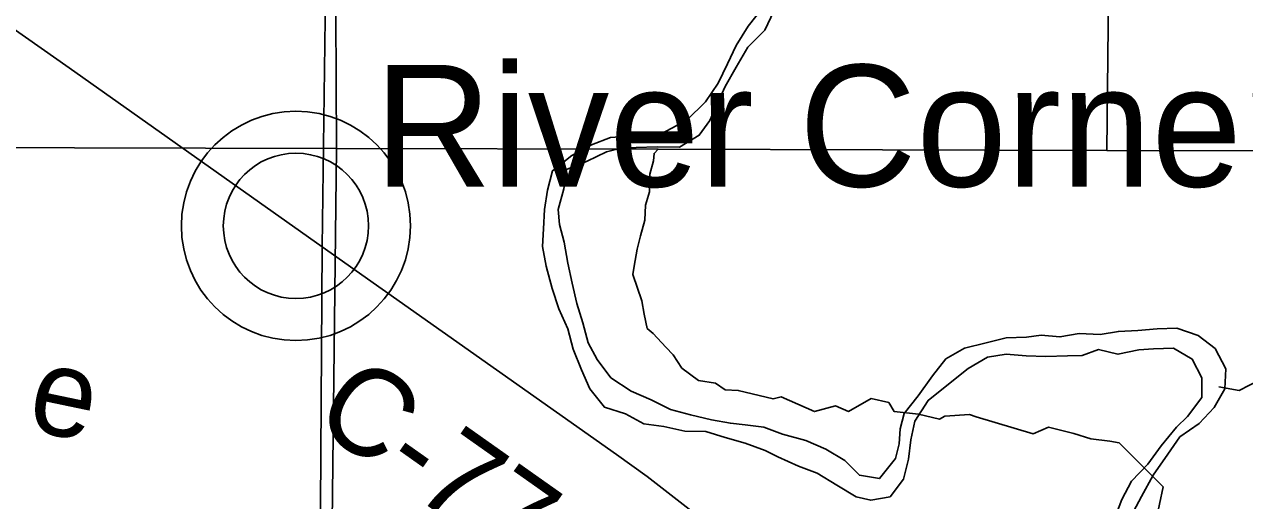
# Model space of a CAD drawing. Extents: x 1985906 to 2277390, y 930619 to 1324581.
# Drawn here: x 2079301 to 2083485, y 1130909 to 1132540 of the extents above; entities that cross this region are included whole.
import ezdxf

# ---------------------------------------------------------------- set-up
doc = ezdxf.new("R2010")
doc.units = 0
for name, color, linetype in [('GM_X_County_Road', 7, 'Continuous'), ('GM_X_County_Road_Text', 7, 'Continuous'), ('GM_X_Major_River', 7, 'Continuous'), ('GM_X_Minor_River', 7, 'Continuous'), ('GM_X_Rail_Line_Text', 7, 'Continuous'), ('GM_X_Section', 7, 'Continuous'), ('GM_X_Township_Road', 7, 'Continuous'), ('GM_X_Unincorporated', 7, 'Continuous'), ('GM_X_Unincorporated_Location', 7, 'Continuous'), ('GM_X_Unincorporated_Text', 7, 'Continuous')]:
    doc.layers.add(name, color=color, linetype=linetype)

msp = doc.modelspace()

# ---------------------------------------------------------------- linework, layer by layer
at = {"layer": 'GM_X_County_Road'}
for points in [[(2080307.5, 1129470.6), (2080321.6, 1131778.4), (2080335.7, 1132821.4), (2080357.1, 1134077), (2080402.2, 1138672), (2080432.2, 1140712.7), (2080442.8, 1140795.2), (2080483, 1140908.3), (2080560.7, 1141066.2), (2081024.6, 1142011.5), (2081417, 1142845.7)], [(2080321.6, 1131778.4), (2081331.8, 1131067.6), (2081436.5, 1130991.7), (2081601.5, 1130863.8), (2082121, 1130446.3), (2082442.1, 1130250), (2082575.4, 1130131.9), (2082657.3, 1130019.5), (2082748.8, 1129878.6), (2082948.8, 1129510.9)]]:
    msp.add_lwpolyline(points, dxfattribs=at)
at = {"layer": 'GM_X_Major_River'}
for points in [[(2081900.7, 1131137), (2081836.3, 1131160.7), (2081772, 1131168.4), (2081721.8, 1131174.1), (2081657.5, 1131185.7), (2081585.2, 1131203.4), (2081516.8, 1131221), (2081450.4, 1131254.7), (2081382, 1131284.4), (2081311.4, 1131330.1), (2081264.9, 1131392.1), (2081234.4, 1131450.1), (2081215.9, 1131518.1), (2081195.4, 1131584.2), (2081178.9, 1131654.3), (2081164.4, 1131722.5), (2081151.9, 1131794.6), (2081135.5, 1131854.7), (2081131.2, 1131906.8), (2081150.8, 1131977.2), (2081160.4, 1132043.4), (2081230.4, 1132071.9), (2081296.5, 1132104.4), (2081346.5, 1132116.7), (2081398.7, 1132119.1), (2081470.9, 1132121.5), (2081547.2, 1132119.9), (2081615.2, 1132160.4), (2081651, 1132210.8), (2081680.7, 1132277.2), (2081704.4, 1132327.5), (2081742.1, 1132393.9), (2081781.8, 1132462.3), (2081839.7, 1132520.9), (2081871.4, 1132585.2)], [(2081871.4, 1132585.2), (2081839.7, 1132520.9), (2081781.8, 1132462.3), (2081742.1, 1132393.9), (2081704.4, 1132327.5), (2081680.7, 1132277.2), (2081651, 1132210.8), (2081615.2, 1132160.4), (2081547.2, 1132119.9), (2081470.9, 1132121.5), (2081398.7, 1132119.1), (2081346.5, 1132116.7), (2081296.5, 1132104.4), (2081230.4, 1132071.9), (2081160.4, 1132043.4), (2081150.8, 1131977.2), (2081131.2, 1131906.8), (2081135.5, 1131854.7), (2081151.9, 1131794.6), (2081164.4, 1131722.5), (2081178.9, 1131654.3), (2081195.4, 1131584.2), (2081215.9, 1131518.1), (2081234.4, 1131450.1), (2081264.9, 1131392.1), (2081311.4, 1131330.1), (2081382, 1131284.4), (2081450.4, 1131254.7), (2081516.8, 1131221), (2081585.2, 1131203.4), (2081657.5, 1131185.7), (2081721.8, 1131174.1), (2081772, 1131168.4), (2081836.3, 1131160.7), (2081900.7, 1131137)], [(2081831.2, 1132595), (2081783.4, 1132534.6), (2081741.7, 1132468.1), (2081712, 1132405.8), (2081680.3, 1132339.4), (2081636.5, 1132274.9), (2081572.7, 1132212.3), (2081484.2, 1132165.6)], [(2081831.2, 1132595), (2081783.4, 1132534.6), (2081741.7, 1132468.1), (2081712, 1132405.8), (2081680.3, 1132339.4), (2081636.5, 1132274.9), (2081572.7, 1132212.3), (2081487, 1132167.1)], [(2081487, 1132167.1), (2081376.4, 1132157), (2081310.2, 1132152.6), (2081246.1, 1132128.2), (2081178.1, 1132091.7), (2081112.2, 1132039.1), (2081094.6, 1131972.8), (2081085, 1131906.6), (2081081.4, 1131840.3), (2081077.8, 1131780.1), (2081090.3, 1131712), (2081110.8, 1131635.9), (2081133.3, 1131565.8), (2081163.9, 1131497.8), (2081182.4, 1131427.7), (2081210.9, 1131357.6), (2081239.4, 1131291.6), (2081290, 1131229.7), (2081362.4, 1131206.1), (2081424.8, 1131172.3), (2081493.1, 1131162.7), (2081565.5, 1131147.1), (2081637.7, 1131145.5), (2081704.1, 1131125.8), (2081772.4, 1131106.2), (2081840.8, 1131080.5), (2081885.1, 1131058.7), (2081955.6, 1131027), (2082019.9, 1131003.3), (2082086.4, 1130961.6), (2082152.9, 1130921.9), (2082203.2, 1130910.1), (2082269.3, 1130922.6), (2082315.1, 1130983), (2082332.7, 1131051.3), (2082340.3, 1131117.6), (2082353.9, 1131181.8), (2082399.7, 1131252.3), (2082470.2, 1131308.5)], [(2081485.5, 1132167), (2081376.4, 1132157), (2081310.2, 1132152.6), (2081246.1, 1132128.2), (2081178.1, 1132091.7), (2081112.2, 1132039.1), (2081094.6, 1131972.8), (2081085, 1131906.6), (2081081.4, 1131840.3), (2081077.8, 1131780.1), (2081090.3, 1131712), (2081110.8, 1131635.9), (2081133.3, 1131565.8), (2081163.9, 1131497.8), (2081182.4, 1131427.7), (2081210.9, 1131357.6), (2081239.4, 1131291.6), (2081290, 1131229.7), (2081362.4, 1131206.1), (2081424.8, 1131172.3), (2081493.1, 1131162.7), (2081565.5, 1131147.1), (2081637.7, 1131145.5), (2081704.1, 1131125.8), (2081772.4, 1131106.2), (2081840.8, 1131080.5), (2081885.1, 1131058.7), (2081955.6, 1131027), (2082019.9, 1131003.3), (2082086.4, 1130961.6), (2082152.9, 1130921.9), (2082203.2, 1130910.1), (2082269.3, 1130922.6), (2082315.1, 1130983), (2082332.7, 1131051.3), (2082340.3, 1131117.6), (2082353.9, 1131181.8), (2082399.7, 1131252.3), (2082468.9, 1131306.5)], [(2083094.5, 1130855.2), (2083132.2, 1130923.7), (2083171.9, 1130996.1), (2083221.6, 1131068.6), (2083263.4, 1131127.1), (2083329.3, 1131173.6), (2083381.1, 1131228.1), (2083416.9, 1131292.5), (2083420.4, 1131360.7), (2083383.9, 1131430.7), (2083325.4, 1131474.5), (2083253, 1131500.1), (2083184.8, 1131497.7), (2083118.6, 1131491.3), (2083052.4, 1131488.9), (2082990.2, 1131478.5), (2082918, 1131482.1), (2082851.8, 1131469.6), (2082787.5, 1131475.3), (2082737.4, 1131469), (2082667.2, 1131466.6), (2082599.1, 1131450.1), (2082524.9, 1131431.6), (2082461, 1131395.1), (2082415.2, 1131336.7), (2082365.4, 1131268.2), (2082317.7, 1131207.7), (2082303.9, 1131155.5), (2082300.3, 1131103.3), (2082288.5, 1131053.1), (2082232.8, 1130984.5), (2082164.5, 1130996.2), (2082114, 1131046), (2082049.5, 1131085.8), (2081981.1, 1131115.4), (2081900.7, 1131137)], [(2081900.7, 1131137), (2081981.1, 1131115.4), (2082049.5, 1131085.8), (2082114, 1131046), (2082164.5, 1130996.2), (2082232.8, 1130984.5), (2082288.5, 1131053.1), (2082300.3, 1131103.3), (2082303.9, 1131155.5), (2082317.7, 1131207.7), (2082365.4, 1131268.2), (2082415.2, 1131336.7), (2082461, 1131395.1), (2082524.9, 1131431.6), (2082599.1, 1131450.1), (2082667.2, 1131466.6), (2082737.4, 1131469), (2082787.5, 1131475.3), (2082851.8, 1131469.6), (2082918, 1131482.1), (2082990.2, 1131478.5), (2083052.4, 1131488.9), (2083118.6, 1131491.3), (2083184.8, 1131497.7), (2083253, 1131500.1), (2083325.4, 1131474.5), (2083383.9, 1131430.7), (2083420.4, 1131360.7), (2083416.9, 1131292.5), (2083381.1, 1131228.1), (2083329.3, 1131173.6), (2083263.4, 1131127.1), (2083221.6, 1131068.6), (2083171.9, 1130996.1), (2083132.2, 1130923.7), (2083094.5, 1130855.2)], [(2082470.2, 1131308.5), (2082537.4, 1131361.5), (2082603.4, 1131400), (2082667.6, 1131410.4), (2082735.8, 1131404.8), (2082804.1, 1131403.2), (2082878.3, 1131405.6), (2082928.5, 1131405.9), (2082984.5, 1131426.3), (2083050.9, 1131410.6), (2083123, 1131425.1), (2083173.2, 1131429.4), (2083241.4, 1131431.8), (2083305.8, 1131394.1), (2083338.4, 1131330.1), (2083338.8, 1131261.9), (2083289, 1131197.4), (2083251.1, 1131161.1), (2083199.4, 1131096.6), (2083153.6, 1131034.1), (2083097.8, 1130975.6), (2083064.1, 1130913.2), (2083036.4, 1130840.8)], [(2082470.2, 1131308.5), (2082537.4, 1131361.5), (2082603.4, 1131400), (2082667.6, 1131410.4), (2082735.8, 1131404.8), (2082804.1, 1131403.2), (2082878.3, 1131405.6), (2082928.5, 1131405.9), (2082984.5, 1131426.3), (2083050.9, 1131410.6), (2083123, 1131425.1), (2083173.2, 1131429.4), (2083241.4, 1131431.8), (2083305.8, 1131394.1), (2083338.4, 1131330.1), (2083338.8, 1131261.9), (2083289, 1131197.4), (2083251.1, 1131161.1), (2083199.4, 1131096.6), (2083153.6, 1131034.1), (2083097.8, 1130975.6), (2083064.1, 1130913.2), (2083036.4, 1130840.8)]]:
    msp.add_lwpolyline(points, dxfattribs=at)
at = {"layer": 'GM_X_Minor_River'}
msp.add_lwpolyline([(2084084.6, 1132000.6), (2084083.1, 1131928.3), (2084079.6, 1131852.1), (2084067.9, 1131787.8), (2084044.3, 1131719.5), (2084018.6, 1131655.1), (2083974.9, 1131588.6), (2083914.9, 1131548.2), (2083847.1, 1131481.6), (2083783.1, 1131447.1), (2083719.1, 1131410.6), (2083649, 1131390.1), (2083584.9, 1131375.7), (2083537.1, 1131323.3), (2083467.1, 1131286.7), (2083396.8, 1131298.4)], dxfattribs=at)
at = {"layer": 'GM_X_Section'}
for points in [[(2083033.6, 1134024.3), (2083012.4, 1132109), (2081474.6, 1132112.5), (2080371.1, 1132115.1), (2080369, 1132576.7), (2080362.2, 1134076)], [(2084147.3, 1134007), (2085694.6, 1133983), (2085653.5, 1132102.9), (2083012.4, 1132109), (2083033.6, 1134024.3)], [(2080371.1, 1132115.1), (2080351.3, 1130442.8), (2080322.5, 1129328), (2078577.4, 1129366.5), (2078553.7, 1129367), (2078572.7, 1132119.4)]]:
    msp.add_lwpolyline(points, close=True, dxfattribs=at)
for points in [[(2075078.8, 1133181), (2079466, 1133104.7), (2079459.8, 1132989.9), (2079482.5, 1132938.8), (2079486.5, 1132867.3), (2079503.5, 1132829.6), (2079521.5, 1132813.6), (2079576.8, 1132780.2), (2079618.2, 1132754.9), (2079647.5, 1132718.6), (2079731.1, 1132704.4), (2079830.1, 1132667.2), (2079865.7, 1132666.2), (2079939.6, 1132659.9), (2079999.1, 1132614.4), (2080104.5, 1132605.7), (2080175.8, 1132590), (2080246.8, 1132593.2), (2080287.7, 1132597.5), (2080334, 1132608.7), (2080369, 1132576.7), (2080371.1, 1132115.1), (2078572.7, 1132119.4)], [(2080351.3, 1130442.8), (2080371.1, 1132115.1), (2081474.6, 1132112.5), (2081460.4, 1132098.2), (2081458.1, 1132072.6), (2081445.2, 1132027.9), (2081444.9, 1131967.2), (2081430.7, 1131921.2), (2081428.8, 1131869.9), (2081413.3, 1131815.8), (2081401.8, 1131769.9), (2081391.9, 1131711.7), (2081386.9, 1131683.4), (2081418.5, 1131593.2), (2081426.1, 1131547.3), (2081436.5, 1131498.8), (2081457.3, 1131481.4), (2081500.4, 1131434.5), (2081525.5, 1131409), (2081554.9, 1131363.3), (2081613, 1131320.5), (2081670.6, 1131311.5), (2081703.8, 1131288.8), (2081748.9, 1131286.4), (2081868.3, 1131257.5), (2081895.5, 1131264.5), (2082009.8, 1131214), (2082081.9, 1131233.4), (2082127.3, 1131214.8), (2082204.4, 1131258.5), (2082264.8, 1131245.4), (2082283.1, 1131214.5), (2082366.6, 1131205.7), (2082439.3, 1131188.6), (2082456.9, 1131198.2), (2082541.5, 1131204.2), (2082564.9, 1131196.2), (2082759.9, 1131138.2), (2082812.8, 1131160.2), (2082899.3, 1131139.2), (2082958.3, 1131120.7), (2083022.7, 1131113), (2083055.6, 1131106.5), (2083205.7, 1130956.4), (2083180.4, 1130837.5)], [(2083180.4, 1130837.5), (2083205.7, 1130956.4), (2083055.6, 1131106.5), (2083022.7, 1131113), (2082958.3, 1131120.7), (2082899.3, 1131139.2), (2082812.8, 1131160.2), (2082759.9, 1131138.2), (2082564.9, 1131196.2), (2082541.5, 1131204.2), (2082456.9, 1131198.2), (2082439.3, 1131188.6), (2082366.6, 1131205.7), (2082283.1, 1131214.5), (2082264.8, 1131245.4), (2082204.4, 1131258.5), (2082127.3, 1131214.8), (2082081.9, 1131233.4), (2082009.8, 1131214), (2081895.5, 1131264.5), (2081868.3, 1131257.5), (2081748.9, 1131286.4), (2081703.8, 1131288.8), (2081670.6, 1131311.5), (2081613, 1131320.5), (2081554.9, 1131363.3), (2081525.5, 1131409), (2081500.4, 1131434.5), (2081457.3, 1131481.4), (2081436.5, 1131498.8), (2081426.1, 1131547.3), (2081418.5, 1131593.2), (2081386.9, 1131683.4), (2081391.9, 1131711.7), (2081401.8, 1131769.9), (2081413.3, 1131815.8), (2081428.8, 1131869.9), (2081430.7, 1131921.2), (2081444.9, 1131967.2), (2081445.2, 1132027.9), (2081458.1, 1132072.6), (2081460.4, 1132098.2), (2081474.6, 1132112.5), (2083012.4, 1132109), (2085653.5, 1132102.9)]]:
    msp.add_lwpolyline(points, dxfattribs=at)
at = {"layer": 'GM_X_Township_Road'}
msp.add_lwpolyline([(2072417.5, 1135694.8), (2074827.3, 1135652.2), (2074891.6, 1135642.4), (2074988.1, 1135584.5), (2075471.3, 1135194.9), (2075588.1, 1135101), (2075940.3, 1134853.4), (2077636.8, 1133667.4), (2079454.1, 1132391.4), (2080321.6, 1131778.4)], dxfattribs=at)
at = {"layer": 'GM_X_Unincorporated'}
for radius in [392.8, 249]:
    msp.add_circle((2080232.1, 1131850.2), radius, dxfattribs=at)
at = {"layer": 'GM_X_Unincorporated_Location'}
msp.add_line((2080232.1, 1131850.2), (2080232.1, 1131850.2), dxfattribs=at)

# ---------------------------------------------------------------- texts
at = {"layer": 'GM_X_County_Road_Text'}
msp.add_text('C-77', height=300, rotation=324.7822, dxfattribs=at).set_placement((2080279.6, 1131176.3))
at = {"layer": 'GM_X_Rail_Line_Text'}
msp.add_text('e', height=299, rotation=348.2216, dxfattribs=at).set_placement((2079302.2, 1131154.6))
at = {"layer": 'GM_X_Unincorporated_Text'}
msp.add_text('River Corners', height=417, rotation=0, dxfattribs=at).set_placement((2080501, 1131984.7))

doc.saveas('drawing.dxf')
